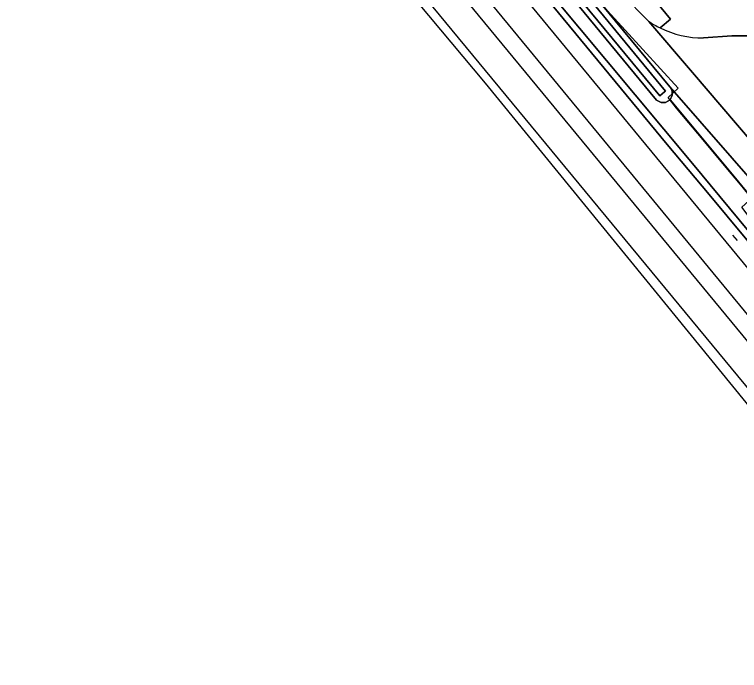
# Model space of a CAD drawing. Extents: x 157320 to 158835, y 386650 to 388491.
# Drawn here: x 157872.8 to 158059.4, y 386668.3 to 386837.1 of the extents above; entities that cross this region are included whole.
import ezdxf

# ---------------------------------------------------------------- set-up
doc = ezdxf.new("R2010")
doc.units = 0
for name, color, linetype in [('IMGEO_Grasland_overig', 7, 'Continuous'), ('IMGEO_Groenvoorziening', 7, 'Continuous'), ('IMGEO_Hek', 7, 'Continuous'), ('IMGEO_Loofbos', 7, 'Continuous'), ('IMGEO_Oever', 7, 'Continuous'), ('IMGEO_Spoor', 7, 'Continuous'), ('IMGEO_Spoorbaan_halfverhard', 7, 'Continuous'), ('IMGEO_Waterloop', 7, 'Continuous')]:
    doc.layers.add(name, color=color, linetype=linetype)

msp = doc.modelspace()

# ---------------------------------------------------------------- linework, layer by layer
at = {"layer": 'IMGEO_Grasland_overig'}
for points in [[(157733.75, 387175.56), (157897.26, 386977.61), (157897.58, 386977.87), (157899.36, 386975.74), (157899.04, 386975.46), (157951.76, 386911.58), (157952.06, 386911.84), (157955.13, 386908.08), (157954.84, 386907.85), (158040.78, 386803.71), (158051.6, 386790.8), (158084.9, 386750.74), (158117.48, 386711.24), (158118.38, 386712.07), (158096.99, 386738.87), (158047.33, 386798.83), (157996.11, 386860.19), (157951.8, 386913.77), (157861.9, 387021.98)], [(157861.9, 387021.98), (157951.8, 386913.77), (157996.11, 386860.19), (158047.33, 386798.83), (158096.99, 386738.87), (158118.38, 386712.07), (158120.85, 386714.35), (158066.27, 386780.05), (158062.46, 386784.38), (158060.07, 386787.57), (158061.84, 386789.16), (158062.71, 386789.8), (158058.38, 386795), (158041.62, 386815.17), (158040.42, 386814.52), (158039.28, 386814.46), (158038.06, 386815.05), (157990.28, 386873.06), (157977.43, 386888.22), (157965.28, 386902.94), (157925.05, 386951.9), (157912.03, 386967.42), (157884.78, 387000.14), (157867.69, 387021.37)]]:
    msp.add_lwpolyline(points, dxfattribs=at)
at = {"layer": 'IMGEO_Groenvoorziening'}
for points in [[(157729.89, 387202.37), (157727.73, 387198.46), (157891.65, 387000), (157995.69, 386874.03), (158000, 386868.82), (158041.54, 386818.52), (158065.3, 386791.34), (158066.11, 386792.02), (158062.31, 386796.6), (158066.44, 386799.85), (158047.34, 386822.19), (158036.08, 386835.35), (158029.14, 386842.48), (158000, 386877.85), (157899.34, 387000)], [(158032.15, 386861.11), (158029.8, 386864.46), (158027.26, 386867.67), (158023.03, 386872.51), (158000, 386900.58), (157928.22, 386988.33), (157917.79, 387000), (157871.79, 387051.43), (157870.98, 387052.41), (157870.45, 387052.07), (157866.09, 387048.99), (157903.57, 387003.5), (158004.24, 386881.35), (158041.69, 386835.91), (158038.98, 386833.68)], [(158036.08, 386835.35), (158047.34, 386822.19), (158066.44, 386799.85), (158090.26, 386818.4)], [(158050.2, 386831.1), (158057.43, 386831.67), (158062.24, 386831.61)], [(158062.24, 386831.61), (158057.43, 386831.67), (158050.2, 386831.1)], [(158065.3, 386791.34), (158041.54, 386818.52), (158041.73, 386818.26), (158041.76, 386818.19), (158041.81, 386818.1), (158041.88, 386817.98), (158041.94, 386817.81), (158041.97, 386817.73), (158041.99, 386817.68), (158042.07, 386817.37), (158042.07, 386817.34), (158042.08, 386817.27), (158042.11, 386817.05), (158042.11, 386816.89), (158042.11, 386816.73), (158042.08, 386816.51), (158042.07, 386816.44), (158042.07, 386816.41), (158041.99, 386816.1), (158041.97, 386816.05), (158041.94, 386815.98), (158041.88, 386815.8), (158041.76, 386815.59), (158041.73, 386815.52)], [(158041.73, 386815.52), (158041.54, 386815.26), (158041.62, 386815.17), (158058.38, 386795), (158062.71, 386789.8), (158063.34, 386789.03), (158063.57, 386789.27), (158063.83, 386789.49), (158064.11, 386789.67), (158064.41, 386789.81), (158064.72, 386789.92), (158065.05, 386789.99), (158065.38, 386790.03), (158065.71, 386790.02), (158066.04, 386789.97), (158066.37, 386789.89), (158066.68, 386789.76), (158066.97, 386789.6), (158067.24, 386789.41), (158067.49, 386789.19), (158067.71, 386788.94), (158067.9, 386788.66), (158100.09, 386750), (158137.01, 386705.66)]]:
    msp.add_lwpolyline(points, dxfattribs=at)
for centre, radius, start, end in [((158050.06, 386856.2), 25.1, 236.1569, 243.8011), ((158050.08, 386856.23), 25.13, 243.7968, 270.2774), ((158050.08, 386856.23), 25.13, 243.7968, 270.2774)]:
    msp.add_arc(centre, radius, start, end, dxfattribs=at)
at = {"layer": 'IMGEO_Hek'}
for points in [[(158064.02, 386788.12), (158063.06, 386789.24), (158059.69, 386793.36), (158056.03, 386797.72), (158049.63, 386805.4), (158046.43, 386809.22), (158043.21, 386813.06), (158041.05, 386815.76), (158043.61, 386818.16), (158025.44, 386838.08), (157972.99, 386901.28), (157927.9, 386955.34), (157904.59, 386983.41), (157899.49, 386989.61), (157891.52, 386999.39), (157887.38, 387004.46), (157884.28, 387008.29), (157877.57, 387016.53), (157866.72, 387029.84)], [(158058.89, 386778.96), (158057.72, 386780.32)]]:
    msp.add_lwpolyline(points, dxfattribs=at)
at = {"layer": 'IMGEO_Loofbos'}
msp.add_lwpolyline([(158038.98, 386833.68), (158041.69, 386835.91), (158004.24, 386881.35), (157903.57, 387003.5), (157866.09, 387048.99), (157861.59, 387045.81), (157899.34, 387000), (158000, 386877.85), (158029.14, 386842.48), (158036.08, 386835.35)], dxfattribs=at)
msp.add_arc((158050.06, 386856.2), 25.1, 236.1569, 243.8011, dxfattribs=at)
at = {"layer": 'IMGEO_Oever'}
for points in [[(157802.41, 387106.05), (158006.02, 386859.15), (158040.35, 386817.38), (158040.17, 386817.23), (158038.9, 386816.21), (157958.66, 386913.28), (157897.14, 386987.42), (157800.36, 387104.35)], [(157990.28, 386873.06), (158038.06, 386815.05), (158039.28, 386814.46), (158040.42, 386814.52), (158041.62, 386815.17), (158041.54, 386815.26), (158041.73, 386815.52), (158041.76, 386815.59), (158041.88, 386815.8), (158041.94, 386815.98), (158041.97, 386816.05), (158041.99, 386816.1), (158042.07, 386816.41), (158042.07, 386816.44), (158042.08, 386816.51), (158042.11, 386816.73), (158042.11, 386816.89), (158042.11, 386817.05), (158042.08, 386817.27), (158042.07, 386817.34), (158042.07, 386817.37), (158041.99, 386817.68), (158041.97, 386817.73), (158041.94, 386817.81), (158041.88, 386817.98), (158041.81, 386818.1), (158041.76, 386818.19), (158041.73, 386818.26), (158041.54, 386818.52), (158000, 386868.82)]]:
    msp.add_lwpolyline(points, dxfattribs=at)
at = {"layer": 'IMGEO_Spoor'}
for points in [[(157408.21, 387562.68), (157414.06, 387555.61), (157571.71, 387364.96), (157581.65, 387352.63), (157671.59, 387243.98), (157730.4, 387172.63), (157983.73, 386866.1), (158139.86, 386676.99)], [(157401.12, 387559.03), (157406.95, 387551.98), (157427.78, 387526.75), (157695.04, 387203.36), (157741.5, 387147.28), (157786.43, 387092.72), (157971.28, 386869.29), (158068.29, 386751.61), (158134.42, 386671.62)], [(157397.27, 387557.16), (157403.15, 387550.03), (157560.19, 387359.8), (157579.71, 387336.08), (157628.66, 387277.02), (158131.31, 386668.54)], [(157480.96, 387443.92), (157534.02, 387379.54), (157736.12, 387135.04), (157755.26, 387111.71), (157792.53, 387066.53), (157814.63, 387039.92), (157934.91, 386894.34), (157975.15, 386845.51), (158081.43, 386716.93)]]:
    msp.add_lwpolyline(points, dxfattribs=at)
at = {"layer": 'IMGEO_Spoorbaan_halfverhard'}
for points in [[(158084.9, 386750.74), (158051.6, 386790.8), (158040.78, 386803.71), (157954.84, 386907.85)], [(157921.47, 386906.09), (157993.95, 386819.47), (158034.84, 386769.45), (158117.39, 386668.34)]]:
    msp.add_lwpolyline(points, dxfattribs=at)
at = {"layer": 'IMGEO_Waterloop'}
msp.add_lwpolyline([(157800.36, 387104.35), (157897.14, 386987.42), (157958.66, 386913.28), (158038.9, 386816.21), (158040.17, 386817.23), (158040.35, 386817.38), (158006.02, 386859.15), (157802.41, 387106.05)], dxfattribs=at)

doc.saveas('drawing.dxf')
